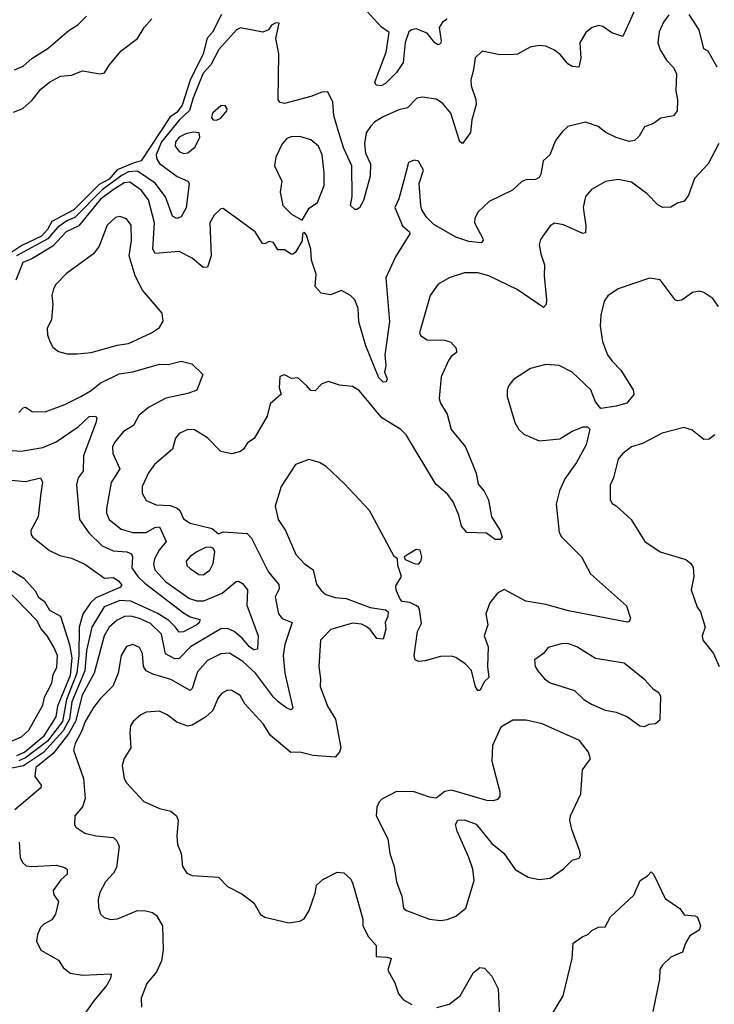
# Model space of a CAD drawing. Extents: x 1678759 to 1859541, y 384609 to 522867.
# Tile 264 of 466: x 1747679 to 1750842, y 483277 to 487761. Entities that reach past the tile are written whole.
import ezdxf

# ---------------------------------------------------------------- set-up
doc = ezdxf.new("R2010")
doc.units = 0

msp = doc.modelspace()

# ---------------------------------------------------------------- linework, layer by layer
at = {"layer": '0CON20XD'}
for points in [[(1748598.6, 487785), (1748556.6, 487703.4), (1748533.1, 487676.9), (1748515, 487605.3), (1748454.6, 487485.4), (1748419.2, 487370.8), (1748395, 487338.5), (1748365, 487318.3), (1748232.8, 487117.2), (1748200.8, 487109.2), (1748122.9, 487077.1), (1748086.7, 487035), (1748040.4, 487009.6), (1747925, 486894.9), (1747825, 486841.8), (1747806.2, 486805), (1747778.9, 486775), (1747688.3, 486731.7), (1747598.4, 486671.6)], [(1747650.2, 487339.8), (1747693.3, 487356.7), (1747735.9, 487394.1), (1747775, 487444.2), (1747815, 487476.9), (1747865, 487504.2), (1747915, 487508.6), (1747965, 487527.1), (1748045, 487514.4), (1748065, 487518), (1748086.6, 487553.4), (1748141.7, 487618.3), (1748215.3, 487674.7), (1748245.6, 487725), (1748280.6, 487765)], [(1747655, 487531.9), (1747695, 487549.6), (1747735, 487584.6), (1747809, 487631), (1747905, 487712.9), (1747943.1, 487736.9), (1747983.1, 487776.9)], [(1750480.4, 487805), (1750425, 487684), (1750375, 487700.8), (1750335, 487729.2), (1750315, 487734.2), (1750285.5, 487724.5), (1750257, 487703), (1750229.6, 487655), (1750234.6, 487585.4), (1750225.6, 487544.4), (1750195, 487546.9), (1750175, 487558.9), (1750141.3, 487601.3), (1750115, 487622.5), (1750075, 487640.8), (1750045, 487642.5), (1750004.2, 487635.8), (1749945.6, 487604.4), (1749928.3, 487601.7), (1749865, 487601.1), (1749785, 487616.9), (1749753.8, 487586.2), (1749745.5, 487534.5), (1749733.9, 487486.1), (1749735, 487460), (1749756.9, 487396.9), (1749758.5, 487375), (1749738.2, 487305), (1749732.4, 487247.6), (1749695, 487196.2), (1749683.1, 487205), (1749642.2, 487335), (1749605, 487381.2), (1749575, 487398.5), (1749512.9, 487407.1), (1749487, 487403), (1749445, 487359.4), (1749405, 487350.8), (1749335, 487318.6), (1749296.5, 487295), (1749277.3, 487275), (1749257.3, 487245), (1749248.6, 487195), (1749253.2, 487153.2), (1749276.1, 487105), (1749275, 487047.5), (1749245, 486936.7), (1749225.8, 486904.2), (1749215, 486896.7), (1749205, 486896.7), (1749186.2, 486915), (1749193.3, 486955), (1749191.6, 487095), (1749155, 487174.3), (1749131.5, 487251.5), (1749110, 487325), (1749104.5, 487385), (1749082, 487432), (1749055, 487430), (1749005, 487410.5), (1748885, 487379.2), (1748865, 487384), (1748856, 487395), (1748859.4, 487605), (1748846, 487675), (1748860, 487745), (1748845, 487746.2), (1748825, 487736.2), (1748812.5, 487715), (1748786, 487704), (1748685, 487723.8), (1748665.6, 487715), (1748585.9, 487625), (1748549.6, 487555), (1748515, 487517.6), (1748469.4, 487405), (1748452.6, 487347.4), (1748405, 487303.8), (1748324.5, 487205), (1748301, 487145), (1748304.2, 487125), (1748316.1, 487106.1), (1748396.2, 487046.2), (1748445, 487025.5), (1748450.9, 487015), (1748436.7, 486903.3), (1748415, 486862.2), (1748395, 486855.5), (1748375, 486866.5), (1748343.7, 486953.7), (1748296.7, 487016.7), (1748215, 487070.5), (1748175, 487068.1), (1748145, 487052.5), (1748055, 486985.2), (1747929.5, 486860.5), (1747893.9, 486845), (1747850.9, 486815), (1747806.9, 486763.1), (1747664.4, 486685.6)], [(1749625, 487762.6), (1749605, 487749.3), (1749588.7, 487725), (1749597.8, 487665), (1749595, 487652.5), (1749585, 487645.6), (1749569.6, 487655), (1749535, 487700), (1749485, 487718.3), (1749463.3, 487715), (1749451, 487705), (1749433.7, 487656.3), (1749425.6, 487565), (1749395, 487520.3), (1749345, 487470.5), (1749325, 487459.4), (1749303, 487463), (1749295.9, 487475.9), (1749347.6, 487612.4), (1749362.1, 487702.1), (1749326.9, 487726.9), (1749259.5, 487799.5)], [(1750635, 487782.9), (1750611.1, 487748.9), (1750590.8, 487705), (1750584.5, 487655), (1750595, 487624), (1750625, 487576.2), (1750655, 487543.8), (1750669.4, 487515), (1750666.8, 487436.8), (1750674.4, 487395), (1750672.5, 487345), (1750656.5, 487323.5), (1750598, 487312), (1750565, 487287.5), (1750525, 487273.3), (1750500.3, 487229.7), (1750479.5, 487210.5), (1750455, 487205.6), (1750395, 487223.6), (1750347.6, 487247.6), (1750313.8, 487275), (1750255, 487294.2), (1750175.6, 487274.4), (1750149.4, 487250.6), (1750119.8, 487210.2), (1750093.3, 487145), (1750062.4, 487117.6), (1750052.7, 487057.3), (1750045, 487042), (1750027.6, 487032.4), (1749985, 487031.9), (1749965, 487023.1), (1749923.3, 486985), (1749817.4, 486932.6), (1749765, 486884.2), (1749752.3, 486855), (1749750.8, 486835), (1749787.5, 486765), (1749790, 486755), (1749780, 486745), (1749725, 486750.8), (1749665, 486770.8), (1749565, 486827.5), (1749531.8, 486861.8), (1749510.8, 486895), (1749505.8, 486915), (1749498, 487015), (1749518, 487075), (1749495, 487116.7), (1749475, 487121.2), (1749449.5, 487110.5), (1749428.3, 487028.3)], [(1750856, 487545), (1750815, 487617.5), (1750795, 487627.5), (1750772.9, 487715), (1750728.1, 487785)], [(1748575, 487302.5), (1748595, 487312.5), (1748622, 487345), (1748623.8, 487355), (1748615, 487370), (1748595, 487368), (1748556.7, 487335), (1748553, 487313), (1748560, 487305), (1748575, 487302.5)], [(1748425, 487151.1), (1748445, 487154.5), (1748477.9, 487182.1), (1748499.2, 487225), (1748496, 487246), (1748468.5, 487248.5), (1748435, 487240.9), (1748405, 487225.3), (1748389.3, 487205), (1748387.1, 487185), (1748405, 487160.6), (1748425, 487151.1)], [(1748965, 486847.5), (1748997, 486903), (1749035, 486928), (1749065.4, 487005), (1749066.2, 487063.8), (1749056.9, 487145), (1749040, 487185), (1749005, 487214), (1748955, 487228.5), (1748915, 487227.3), (1748895, 487219.5), (1748873.8, 487195), (1748846.2, 487135), (1748840, 487095), (1748872.9, 487025), (1748864.5, 486975), (1748877.5, 486915), (1748917.5, 486875), (1748965, 486847.5)], [(1750863.4, 487196.6), (1750815, 487104), (1750752.5, 487037.5), (1750725, 486962), (1750705, 486934), (1750675, 486925.8), (1750645, 486906.9), (1750607.5, 486905), (1750585, 486917.1), (1750537.1, 486967.1), (1750465, 487021.2), (1750405, 487033.3), (1750346.8, 487023.2), (1750282.4, 486987.6), (1750255.8, 486955), (1750244.5, 486905), (1750257.8, 486822.2), (1750255, 486790), (1750243.6, 486786.4), (1750155, 486826.9), (1750115, 486834.2), (1750095, 486821.2), (1750050.9, 486759.1), (1750044.4, 486735), (1750051.9, 486695), (1750069.1, 486645), (1750067.1, 486595), (1750078.2, 486485), (1750076.5, 486463.5), (1750065, 486450), (1749945, 486532.1), (1749815, 486593.6), (1749765, 486608.5), (1749705, 486608.5), (1749635, 486585.6), (1749585, 486555.7), (1749548.1, 486505), (1749500, 486335), (1749505, 486323.1), (1749535, 486303.3), (1749615, 486300.6), (1749642.5, 486292.5), (1749666.7, 486265), (1749668.8, 486245), (1749643.7, 486226.3), (1749631.4, 486208.6), (1749598, 486135), (1749589.4, 486035), (1749595, 486013.8), (1749625.6, 485965), (1749643.8, 485895), (1749707.6, 485817.6), (1749719.8, 485789.8), (1749757.5, 485695), (1749766.2, 485645), (1749794.1, 485614.1), (1749814, 485575), (1749827.2, 485497.2), (1749867.5, 485435), (1749876.7, 485405), (1749866.4, 485393.6), (1749845, 485394), (1749805, 485422), (1749715, 485426), (1749690.6, 485455), (1749678.2, 485505), (1749652.9, 485565), (1749628, 485598), (1749573.6, 485645), (1749439.6, 485869.6), (1749414.8, 485894.8), (1749328.3, 485948.3), (1749225, 486072.5), (1749195, 486090.5), (1749135, 486097.1), (1749085, 486113.8), (1749055, 486102), (1749025, 486071.2), (1749005, 486072), (1748985.4, 486095.4), (1748945, 486130), (1748917, 486127), (1748885, 486143.3), (1748863.6, 486136.4), (1748860, 486085), (1748870, 486055), (1748819.3, 486010.7), (1748806.2, 485955), (1748746.8, 485853.2), (1748715.7, 485834.3), (1748698.8, 485805), (1748685, 485794.2), (1748645, 485783.8), (1748595, 485794.2), (1748535, 485856.9), (1748475, 485892.5), (1748445, 485894.4), (1748405, 485875.7), (1748388.1, 485855), (1748374.4, 485805), (1748292.5, 485735), (1748265, 485697.5), (1748237.1, 485635), (1748236.7, 485605), (1748255, 485570.8), (1748301.2, 485551.2), (1748365, 485548.1), (1748396.4, 485536.4), (1748408.7, 485525), (1748425, 485487.5), (1748455, 485468.1), (1748555, 485444.2), (1748585, 485420), (1748605, 485428.8), (1748715, 485420.6), (1748735, 485400), (1748811.8, 485245), (1748859.3, 485189.3), (1748860.6, 485169.4), (1748842.4, 485132.4), (1748857.1, 485055), (1748874.2, 485034.2), (1748919.4, 485015), (1748886.2, 484915), (1748878.2, 484865), (1748885.7, 484785), (1748922.5, 484625), (1748915, 484618.6), (1748895, 484625.6), (1748855, 484655.4), (1748834.2, 484675), (1748753.1, 484785), (1748695, 484837.6), (1748635, 484875.3), (1748595, 484872.7), (1748535, 484842.5), (1748488.9, 484791.1), (1748465.2, 484714.8), (1748455, 484705.6), (1748366.8, 484756.8), (1748285, 484780), (1748255.3, 484795.3), (1748242.9, 484815), (1748237.9, 484875), (1748225, 484902.5), (1748195, 484915.6), (1748165, 484907.1), (1748140.4, 484865), (1748127.1, 484785), (1748103.6, 484726.4), (1748045, 484667.7), (1748015, 484627.9), (1747977.9, 484565), (1747961.2, 484518.8), (1747931.1, 484465), (1747924.1, 484434.1), (1747969.6, 484305), (1747977.5, 484215), (1747965, 484176), (1747930.8, 484135), (1747928, 484095), (1747935, 484084), (1747975, 484057.1), (1748025, 484044.5), (1748106.2, 484036.2), (1748121.2, 484021.2), (1748131.4, 483995), (1748119.4, 483900.6), (1748105.6, 483875), (1748069.4, 483835), (1748044.5, 483785.5), (1748037.1, 483755), (1748038, 483718), (1748047.3, 483687.3), (1748063, 483673), (1748092.7, 483662.7), (1748125, 483665.6), (1748215, 483704.4), (1748253.2, 483703.2), (1748283.3, 483695), (1748302.1, 483682.1), (1748330, 483635), (1748332.5, 483525), (1748324.2, 483475), (1748302, 483425), (1748258.6, 483371.4), (1748232.5, 483305), (1748233.9, 483263.9)], [(1749428.3, 487028.3), (1749405.7, 486945), (1749388, 486905), (1749422.4, 486822.4), (1749454, 486795), (1749455.7, 486785), (1749389.7, 486680.3), (1749346.9, 486585), (1749363.5, 486385), (1749341.1, 486235), (1749346.7, 486185), (1749340.8, 486155), (1749352, 486125), (1749348.3, 486111.7), (1749335, 486110.8), (1749315, 486130), (1749255.3, 486275), (1749223.2, 486385), (1749220.8, 486445), (1749205.7, 486485.7), (1749185, 486505.4), (1749145, 486528.1), (1749095, 486507.1), (1749051.2, 486515), (1749024.3, 486545), (1749028.8, 486601.2), (1749008.6, 486665), (1749005.6, 486715.6), (1748985, 486780), (1748975, 486792.5), (1748967.5, 486785), (1748966.1, 486753.9), (1748935, 486702.5), (1748925, 486693.3), (1748915, 486693.3), (1748885, 486713.3), (1748855, 486712.5), (1748835, 486746.7), (1748815, 486750), (1748795, 486740), (1748785, 486741.2), (1748750.8, 486795), (1748605, 486901.2), (1748595, 486900), (1748565, 486870), (1748544.5, 486835), (1748550.6, 486685), (1748535, 486633.3), (1748515, 486632), (1748465, 486674.4), (1748404.6, 486704.6), (1748296.2, 486696.2), (1748286, 486716), (1748292.2, 486835), (1748265, 486939.6), (1748232.7, 486985), (1748180.5, 487020.5), (1748155, 487017.6), (1748105, 486986.3), (1748045, 486941.3), (1747948.6, 486821.4), (1747890.8, 486795), (1747830.3, 486729.7), (1747735, 486671.2), (1747692.7, 486655), (1747661.5, 486575)], [(1747895, 486238.6), (1747940.3, 486239.7), (1748005, 486244.5), (1748125, 486279.1), (1748175, 486285.6), (1748280, 486335), (1748315, 486358.8), (1748331.7, 486388.3), (1748327.1, 486425), (1748238.8, 486528.8), (1748204.2, 486595), (1748177.2, 486685), (1748188.8, 486755), (1748187.1, 486825), (1748165, 486854.3), (1748135, 486864.4), (1748115, 486859.4), (1748076.7, 486825), (1748040.7, 486729.3), (1748015.8, 486695), (1747891.9, 486605), (1747844.2, 486555), (1747832.9, 486535), (1747825.7, 486505), (1747829.4, 486465), (1747824.4, 486395.6), (1747804.2, 486355), (1747805.8, 486325.8), (1747815.9, 486295.9), (1747829.7, 486269.7), (1747855, 486250), (1747895, 486238.6)], [(1750861.2, 486455), (1750835, 486491.2), (1750795, 486518.8), (1750775, 486524), (1750742.3, 486517.7), (1750695, 486483.1), (1750675, 486480), (1750664.5, 486484.5), (1750595, 486575.6), (1750546.6, 486583.4), (1750404.7, 486535.3), (1750356.7, 486503.3), (1750341.1, 486478.9), (1750325.7, 486415), (1750322.2, 486365), (1750333.8, 486295), (1750356.4, 486235), (1750376.5, 486205), (1750417.1, 486165), (1750473.3, 486075), (1750475.8, 486054.2), (1750443.3, 486015), (1750395, 486000.6), (1750325, 485990), (1750301.2, 486021.2), (1750279.2, 486075), (1750195, 486155.7), (1750135, 486185.7), (1750075, 486190), (1750005, 486172.9), (1749928.1, 486121.9), (1749905.8, 486095), (1749898.6, 486075), (1749898.6, 486045), (1749934.1, 485925.9), (1749952.5, 485895), (1749975, 485874), (1750045, 485842.2), (1750138.1, 485851.9), (1750195, 485886.9), (1750245, 485906.2), (1750265, 485906.2), (1750276, 485896), (1750258.1, 485825), (1750214.4, 485745), (1750160.8, 485669.2), (1750136.5, 485615), (1750121.5, 485555), (1750136, 485426), (1750146.1, 485406.1), (1750238, 485315), (1750278, 485238), (1750441.7, 485091.7), (1750460.8, 485035), (1750455, 485020), (1750445, 485017.5), (1750178.8, 485068.8)], [(1747675, 485971.2), (1747695, 485993.8), (1747705, 485996), (1747736.5, 485976.5), (1747795, 485974.6), (1747885, 486008.5), (1747956.9, 486045), (1748005, 486072.4), (1748045.2, 486104.8), (1748131.9, 486148.1), (1748195, 486157.1), (1748315, 486191.6), (1748355, 486190), (1748415, 486205.6), (1748463, 486193), (1748513.3, 486145), (1748486.3, 486073.7), (1748445, 486057.9), (1748345, 486036.9), (1748265.3, 485994.7), (1748221.9, 485958.1), (1748197.9, 485912.1), (1748151.1, 485885), (1748110.5, 485835), (1748102.1, 485815), (1748103.6, 485785), (1748134.4, 485715), (1748096.1, 485653.9), (1748074.1, 485535), (1748074.3, 485514.3), (1748086.1, 485485), (1748140.7, 485440.7), (1748195, 485425.8), (1748255, 485425.8), (1748295, 485447.8), (1748315, 485450.9), (1748346.2, 485385), (1748314.2, 485345), (1748293.1, 485305), (1748288, 485282), (1748294.7, 485255), (1748345, 485201.2), (1748452.7, 485125), (1748485, 485114.8), (1748517.1, 485115), (1748601.3, 485148.7), (1748665, 485201.9), (1748675, 485204), (1748693.5, 485193.5), (1748716.1, 485165), (1748714.1, 485095), (1748764.6, 484955), (1748761.4, 484895), (1748745, 484891.8), (1748725, 484905.4), (1748691.9, 484945), (1748655, 484974), (1748625, 484987.7), (1748595, 484987.2), (1748456.9, 484905), (1748405, 484851.1), (1748385, 484850.2), (1748342.3, 484872.3), (1748325, 484962.5), (1748275, 485011), (1748225, 485034.5), (1748185, 485045.2), (1748156.8, 485043.2), (1748123.4, 485026.6), (1748086, 484994), (1748063.6, 484955), (1748018.1, 484785), (1747963.8, 484685), (1747932.4, 484565), (1747901.9, 484508.1), (1747831.4, 484418.6), (1747752.9, 484355), (1747748.2, 484315), (1747777.5, 484275), (1747775, 484262.5), (1747656.6, 484163.4)], [(1747625, 485800.4), (1747685.5, 485795.5), (1747785, 485812.5), (1747845, 485837.9), (1747945, 485906.8), (1747995, 485953.6), (1748025.8, 485955), (1748030, 485945), (1748026.1, 485925), (1747969.1, 485775), (1747968, 485705), (1747945.5, 485674.5), (1747937.6, 485642.4), (1747950.8, 485485), (1747994, 485424), (1748055.2, 485365.2), (1748105, 485342.4), (1748167.1, 485337.1), (1748188.7, 485328.7), (1748192.8, 485315), (1748189.3, 485265), (1748217.7, 485225), (1748249.1, 485195), (1748425, 485060.4), (1748455, 485041.3), (1748500, 485030), (1748497.3, 485015), (1748485.5, 485005), (1748425, 484972.6), (1748405, 484971.8), (1748386.3, 484996.3), (1748357.6, 485025), (1748305, 485058.3), (1748185, 485113.4), (1748134.6, 485115.4), (1748063.7, 485086.3), (1748007.4, 484995), (1747982.5, 484887.5), (1747974.9, 484795), (1747916.6, 484655), (1747905.7, 484575), (1747877.4, 484522.6), (1747787, 484423), (1747696.7, 484363.3), (1747565, 484337.1)], [(1750845, 485870), (1750819.5, 485850.5), (1750795, 485848.8), (1750742.1, 485892.1), (1750704.4, 485904.4), (1750605, 485877.8), (1750515, 485830.9), (1750465, 485815.5), (1750425.4, 485784.6), (1750405, 485759.2), (1750383.1, 485675), (1750368.3, 485641.7), (1750367.5, 485575), (1750377.8, 485557.8), (1750395, 485546.9), (1750464.2, 485485), (1750526.2, 485385), (1750595, 485338), (1750712.7, 485302.7), (1750735, 485283.8), (1750745.5, 485265.5), (1750748.6, 485225), (1750737.5, 485165), (1750763.8, 485085), (1750780, 485065), (1750800, 484995), (1750787.1, 484955), (1750789.4, 484935), (1750838.6, 484875), (1750865, 484815.8)], [(1750178.8, 485068.8), (1750075, 485097.6), (1749983.4, 485113.4), (1749885, 485165.7), (1749855, 485150), (1749820, 485105), (1749802.5, 485055), (1749810.5, 485005), (1749794.4, 484955), (1749811.9, 484905), (1749809.2, 484815), (1749816.2, 484765), (1749795, 484746.7), (1749775, 484706), (1749765, 484706), (1749755, 484722.5), (1749736.8, 484796.8), (1749708.1, 484828.1), (1749665, 484856.4), (1749645, 484862.1), (1749595, 484860.5), (1749525, 484841.9), (1749495, 484838.8), (1749480, 484845), (1749476, 484865), (1749490, 484975), (1749508.8, 485011.2), (1749500, 485075), (1749495.9, 485085.9), (1749483.6, 485093.6), (1749455, 485106.2), (1749421.2, 485111.2), (1749411.2, 485121.2), (1749392.9, 485162.9), (1749392.3, 485182.3), (1749417.5, 485225), (1749400.6, 485275), (1749398.8, 485305), (1749385, 485316), (1749272.5, 485525), (1749157.6, 485647.6), (1749075.3, 485725.3), (1749045, 485744.4), (1748995, 485757.8), (1748934.5, 485735), (1748869.5, 485635), (1748842.5, 485545), (1748855.5, 485485), (1748889.6, 485435), (1748937.1, 485325), (1748974.4, 485285), (1749015.6, 485255), (1749030.7, 485190.7), (1749051.5, 485161.5), (1749073.4, 485143.4), (1749115, 485129.5), (1749165, 485124.6), (1749275, 485084), (1749345, 485073.8), (1749357.5, 485065), (1749355, 485042.5), (1749344, 485015), (1749346.7, 484985), (1749335, 484940), (1749305, 484942.5), (1749274.5, 484984.5), (1749257.3, 484997.3), (1749235, 485007.8), (1749195, 485012.7), (1749096.6, 484983.4), (1749048.9, 484935), (1749040.6, 484815), (1749049.1, 484759.1), (1749046.9, 484725), (1749080.6, 484635), (1749116.7, 484575), (1749141.9, 484445), (1749135.7, 484425), (1749115, 484402.7), (1749015, 484410.6), (1748955, 484425.4), (1748914, 484424), (1748821.7, 484501.7), (1748787.8, 484555), (1748705, 484645.6), (1748682.7, 484682.7), (1748645, 484706.7), (1748625, 484707.1), (1748597.9, 484692.1), (1748580.7, 484669.3), (1748558.6, 484615), (1748525, 484584.3), (1748465, 484548.1), (1748445, 484543.1), (1748395, 484561.9), (1748351.2, 484595), (1748315, 484611.4), (1748255, 484606.7), (1748231.2, 484595), (1748196.2, 484565), (1748184, 484545), (1748180, 484515), (1748184.5, 484445), (1748155, 484396.2), (1748145.6, 484365), (1748154.4, 484305), (1748165.7, 484285), (1748245, 484200.8), (1748315, 484168.7), (1748366.6, 484156.6), (1748393.5, 484135), (1748401.1, 484115), (1748394.4, 484045), (1748398, 484005), (1748414.3, 483964.3), (1748420.6, 483905), (1748440, 483875), (1748465, 483863.1), (1748585, 483856), (1748625, 483814), (1748690.5, 483780.5), (1748745, 483738.8), (1748775, 483686.7), (1748795, 483674), (1748905, 483648.8), (1748955, 483656.2), (1748975, 483666.7), (1748998, 483705), (1749025, 483782.5), (1749030.9, 483819.1), (1749060, 483845), (1749125, 483878.8), (1749155, 483876), (1749186.4, 483846.4), (1749196.4, 483826.4), (1749241.5, 483665), (1749241.1, 483635), (1749266.9, 483585), (1749301.9, 483545), (1749302.9, 483495), (1749352.1, 483492.1), (1749370, 483485), (1749355, 483432.5), (1749386.7, 483375), (1749403.8, 483325), (1749427.3, 483297.3), (1749465, 483275.8)], [(1747591.3, 485668.7), (1747705, 485657.1), (1747774.3, 485674.3), (1747782.5, 485655), (1747774.6, 485604.6), (1747763.7, 485496.3), (1747730, 485435), (1747731.9, 485415), (1747739.4, 485405), (1747815, 485344.3), (1747861.2, 485321.2), (1747915, 485308.2), (1747975, 485281.5), (1748065, 485217.1), (1748105, 485220.4), (1748128.7, 485205), (1748144.6, 485185), (1748134.4, 485175), (1748025, 485127.5), (1748001.9, 485105), (1747966.4, 485053.6), (1747949.4, 484995), (1747948.8, 484865), (1747939.5, 484785), (1747891.8, 484665), (1747873.6, 484565), (1747805.1, 484475), (1747705, 484399), (1747675, 484385.8)], [(1748515, 485233.5), (1748545, 485254.2), (1748560.6, 485285), (1748567.3, 485337.3), (1748562, 485352), (1748549.2, 485359.2), (1748525, 485357.1), (1748485, 485337.5), (1748455, 485316.7), (1748437.1, 485295), (1748440.8, 485275), (1748455, 485261.4), (1748494.7, 485234.7), (1748515, 485233.5)], [(1749495, 485281.2), (1749505.8, 485294.2), (1749510, 485315), (1749502.5, 485345), (1749485, 485348.8), (1749430, 485315), (1749435, 485302.5), (1749475, 485283.8), (1749495, 485281.2)], [(1747645, 484477.5), (1747686.7, 484495), (1747720.9, 484525), (1747785, 484638.8), (1747791.5, 484675), (1747825, 484740), (1747831.7, 484778.3), (1747848.6, 484811.4), (1747851.3, 484865), (1747833.8, 484903.8), (1747804.2, 484955), (1747776.4, 484986.4), (1747757.1, 485025), (1747565, 485222.6)], [(1747645, 485250.8), (1747697.3, 485217.3), (1747750, 485160), (1747765, 485131.5), (1747791.4, 485111.4), (1747815, 485071.1), (1747865, 485043.8), (1747906.4, 484915), (1747917.2, 484855), (1747908.9, 484775), (1747850.6, 484635), (1747844.2, 484585.8), (1747785.4, 484495), (1747702.8, 484425), (1747665, 484407.8)], [(1750525, 484542.5), (1750545, 484553.3), (1750575, 484556.2), (1750595.5, 484574.5), (1750598, 484678), (1750590, 484695), (1750565, 484711.2), (1750526.2, 484755), (1750431.2, 484831.2), (1750301.7, 484851.7), (1750215.5, 484905.5), (1750175, 484920), (1750145, 484918.6), (1750085, 484901.2), (1750065, 484873.8), (1750023.8, 484845), (1750025.7, 484815), (1750038.1, 484795), (1750069.4, 484759.4), (1750095, 484740.6), (1750205, 484705.8), (1750247.5, 484665), (1750283.1, 484643.1), (1750345, 484617.1), (1750395, 484607.5), (1750446.6, 484586.6), (1750502.5, 484545), (1750525, 484542.5)], [(1749595, 483659.4), (1749625, 483663.1), (1749665, 483678.1), (1749710, 483715), (1749749.2, 483840.8), (1749742.4, 483892.4), (1749724.5, 483945), (1749670.6, 484065), (1749664.2, 484095.8), (1749674.4, 484115.6), (1749705, 484117.8), (1749757.9, 484097.9), (1749829.4, 484009.4), (1749883.3, 483965), (1749935, 483890.6), (1749995, 483855.7), (1750045, 483845.8), (1750095, 483850.8), (1750156.2, 483893.8), (1750195, 483933.8), (1750226.7, 483943.3), (1750233.3, 483955), (1750230, 483975), (1750192.8, 484072.8), (1750184.3, 484115.7), (1750188, 484135), (1750234.3, 484235), (1750242, 484345), (1750278.8, 484395), (1750270, 484425), (1750228.7, 484478.7), (1750058.8, 484555), (1749985, 484570.4), (1749925, 484570.4), (1749870.7, 484539.3), (1749832.1, 484455), (1749828.7, 484385), (1749865.8, 484245), (1749866, 484225), (1749855, 484210), (1749835, 484202.9), (1749805.6, 484205.6), (1749645, 484252.2), (1749615, 484245.6), (1749575, 484216), (1749545, 484220), (1749475, 484244.2), (1749395.6, 484245.6), (1749328.3, 484211.7), (1749313.8, 484196.2), (1749305.6, 484175), (1749303.1, 484135), (1749355, 484030), (1749364.5, 483964.5), (1749384.4, 483905), (1749394.4, 483834.4), (1749419.1, 483769.1), (1749426.7, 483715), (1749440, 483705), (1749545, 483664.2), (1749595, 483659.4)], [(1747676.2, 484015), (1747681.4, 483945), (1747692.4, 483922.4), (1747708.1, 483908.1), (1747734.5, 483904.5), (1747845, 483910.4), (1747885, 483899.4), (1747895, 483891.2), (1747895, 483870), (1747866, 483844), (1747831.9, 483795), (1747834.4, 483775), (1747855.4, 483745), (1747841.7, 483688.3), (1747825, 483661.9), (1747788.2, 483641.8), (1747773.7, 483626.3), (1747760, 483595), (1747755.8, 483565), (1747775, 483524), (1747855, 483477.5), (1747876.7, 483445), (1747908.6, 483418.6), (1747965, 483409.1), (1748095.7, 483415.7), (1748092.9, 483395), (1748075.5, 483365), (1748017.2, 483292.8), (1747954.3, 483205)], [(1750037.6, 483122.4), (1750153.3, 483315), (1750195.7, 483485), (1750200, 483555), (1750243.4, 483586.6), (1750265.6, 483594.4), (1750285, 483613.8), (1750315, 483628), (1750345, 483630), (1750370, 483675), (1750475.6, 483774.4), (1750505, 483841.2), (1750538.3, 483861.7), (1750555, 483880), (1750565, 483870), (1750618.3, 483758.3), (1750685, 483713.8), (1750705, 483683.8), (1750755, 483680), (1750765, 483674.2), (1750779.5, 483635), (1750773.8, 483615), (1750731.3, 483588.7), (1750711.4, 483555), (1750698, 483515), (1750645, 483491.2), (1750605.7, 483455), (1750594.4, 483435), (1750591.9, 483391.9), (1750561.8, 483245)], [(1749577.9, 483262.1), (1749635, 483277.5), (1749685, 483316.2), (1749745, 483422.5), (1749775, 483444), (1749795, 483442), (1749829.4, 483405), (1749857.4, 483347.4), (1749863.6, 483213.6)]]:
    msp.add_lwpolyline(points, dxfattribs=at)

doc.saveas('drawing.dxf')
